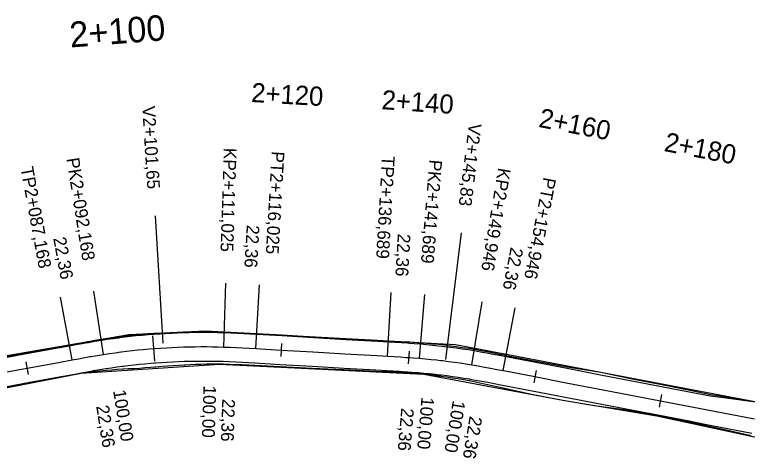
# Model space of a CAD drawing. Extents: x -636600 to -628587, y -1090963 to -1085869.
# Drawn here: x -633245.4 to -633130.8, y -1089247.7 to -1089178.2 of the extents above; entities that cross this region are included whole.
import ezdxf

# ---------------------------------------------------------------- set-up
doc = ezdxf.new("R2010")
doc.units = 0
for name, color, linetype in [('01_PARCELY_NÁVRH_PC', 7, 'Continuous'), ('HEKTOMETRY100', 7, 'Continuous'), ('HEKTOMETRY20', 7, 'Continuous'), ('HL_BODY', 7, 'Continuous'), ('POLOMERY', 7, 'Continuous'), ('situace_osa', 7, 'Continuous'), ('situace_těleso', 7, 'Continuous'), ('situace_vozovka', 7, 'Continuous'), ('VRCHOLY', 7, 'Continuous')]:
    doc.layers.add(name, color=color, linetype=linetype)

msp = doc.modelspace()

# ---------------------------------------------------------------- linework, layer by layer
at = {"layer": '01_PARCELY_NÁVRH_PC'}
for points in [[(-633263.07, -1089234.4), (-633227.56, -1089228.28), (-633215.56, -1089227.71), (-633176.45, -1089229.84), (-633128.52, -1089238.97)], [(-633125.04, -1089245.35), (-633144.94, -1089241.08), (-633159.64, -1089238.64), (-633181.4, -1089234.53), (-633213.35, -1089232.97), (-633235.01, -1089234.41), (-633259.21, -1089239.08)]]:
    msp.add_lwpolyline(points, dxfattribs=at)
at = {"layer": 'HEKTOMETRY100'}
msp.add_lwpolyline([(-633223.87, -1089228.5), (-633223.56, -1089232.49)], dxfattribs=at)
at = {"layer": 'HEKTOMETRY20'}
for points in [[(-633203.68, -1089229.72), (-633203.79, -1089231.72)], [(-633183.7, -1089230.89), (-633183.84, -1089232.88)], [(-633243.65, -1089232.57), (-633243.29, -1089234.54)], [(-633163.82, -1089233.91), (-633164.2, -1089235.88)], [(-633144.19, -1089237.69), (-633144.56, -1089239.66)]]:
    msp.add_lwpolyline(points, dxfattribs=at)
at = {"layer": 'HL_BODY'}
for points in [[(-633212.7, -1089230.25), (-633212.37, -1089220.25)], [(-633207.7, -1089230.49), (-633207.13, -1089220.51)], [(-633231.49, -1089231.4), (-633233.04, -1089221.53)], [(-633187.07, -1089231.68), (-633186.5, -1089221.7)], [(-633236.42, -1089232.26), (-633238.22, -1089222.43)], [(-633182.09, -1089232.01), (-633181.26, -1089222.05)], [(-633173.89, -1089233.03), (-633172.25, -1089223.17)], [(-633168.98, -1089233.94), (-633167.09, -1089224.12)]]:
    msp.add_lwpolyline(points, dxfattribs=at)
at = {"layer": 'POLOMERY'}
for points in [[(-633212.7, -1089230.25), (-633212.37, -1089220.25)], [(-633207.7, -1089230.49), (-633207.13, -1089220.51)], [(-633231.49, -1089231.4), (-633233.04, -1089221.53)], [(-633187.07, -1089231.68), (-633186.5, -1089221.7)], [(-633236.42, -1089232.26), (-633238.22, -1089222.43)], [(-633182.09, -1089232.01), (-633181.26, -1089222.05)], [(-633173.89, -1089233.03), (-633172.25, -1089223.17)], [(-633168.98, -1089233.94), (-633167.09, -1089224.12)]]:
    msp.add_lwpolyline(points, dxfattribs=at)
at = {"layer": 'situace_osa'}
msp.add_lwpolyline([(-633248.39, -1089234.45), (-633243.47, -1089233.55), (-633238.55, -1089232.65), (-633236.42, -1089232.26), (-633235.43, -1089232.08), (-633234.45, -1089231.91), (-633233.63, -1089231.76), (-633233.46, -1089231.73), (-633232.48, -1089231.56), (-633231.49, -1089231.4), (-633230.6, -1089231.27), (-633229.71, -1089231.14), (-633228.82, -1089231.02), (-633228.69, -1089231), (-633227.93, -1089230.91), (-633227.04, -1089230.81), (-633226.15, -1089230.71), (-633225.26, -1089230.62), (-633224.36, -1089230.55), (-633223.71, -1089230.49), (-633223.47, -1089230.47), (-633222.57, -1089230.41), (-633221.67, -1089230.36), (-633220.78, -1089230.31), (-633219.88, -1089230.27), (-633218.98, -1089230.24), (-633218.72, -1089230.23), (-633218.08, -1089230.21), (-633217.19, -1089230.2), (-633216.29, -1089230.19), (-633215.39, -1089230.19), (-633214.49, -1089230.2), (-633213.72, -1089230.22), (-633213.6, -1089230.22), (-633212.7, -1089230.25), (-633211.7, -1089230.28), (-633210.7, -1089230.33), (-633209.7, -1089230.38), (-633208.73, -1089230.43), (-633208.7, -1089230.43), (-633207.7, -1089230.49), (-633203.74, -1089230.72), (-633198.74, -1089231.01), (-633193.75, -1089231.3), (-633188.76, -1089231.59), (-633187.07, -1089231.68), (-633186.08, -1089231.74), (-633185.08, -1089231.8), (-633184.08, -1089231.87), (-633183.77, -1089231.89), (-633183.08, -1089231.93), (-633182.09, -1089232.01), (-633181.17, -1089232.09), (-633180.26, -1089232.18), (-633179.35, -1089232.28), (-633178.79, -1089232.34), (-633178.43, -1089232.38), (-633177.52, -1089232.5), (-633176.61, -1089232.62), (-633175.71, -1089232.75), (-633174.8, -1089232.89), (-633173.89, -1089233.03), (-633173.84, -1089233.04), (-633172.91, -1089233.2), (-633171.92, -1089233.38), (-633170.94, -1089233.56), (-633169.96, -1089233.75), (-633168.98, -1089233.94), (-633168.92, -1089233.95), (-633164.01, -1089234.89), (-633159.1, -1089235.84), (-633154.19, -1089236.78), (-633149.28, -1089237.73), (-633144.37, -1089238.68), (-633139.47, -1089239.62), (-633137, -1089240.1), (-633134.56, -1089240.57), (-633129.65, -1089241.51)], dxfattribs=at)
at = {"layer": 'situace_těleso'}
for points in [[(-633248.82, -1089232.08), (-633243.9, -1089231.22), (-633238.98, -1089230.32), (-633236.84, -1089229.93), (-633235.86, -1089229.74), (-633234.87, -1089229.56), (-633234.04, -1089229.4), (-633233.87, -1089229.37), (-633232.87, -1089229.2), (-633231.87, -1089229.03), (-633230.96, -1089228.89), (-633230.05, -1089228.75), (-633229.14, -1089228.63), (-633229, -1089228.61), (-633228.22, -1089228.51), (-633227.31, -1089228.41), (-633226.39, -1089228.31), (-633225.48, -1089228.23), (-633224.56, -1089228.15), (-633223.9, -1089228.12), (-633223.64, -1089228.1), (-633222.73, -1089228.06), (-633221.81, -1089228.01), (-633220.89, -1089227.96), (-633219.97, -1089227.92), (-633219.05, -1089227.89), (-633218.79, -1089227.89), (-633218.13, -1089227.87), (-633217.22, -1089227.86), (-633216.3, -1089227.85), (-633215.38, -1089227.85), (-633214.46, -1089227.86), (-633213.67, -1089227.87), (-633213.54, -1089227.88), (-633212.62, -1089227.9), (-633211.6, -1089227.94), (-633210.59, -1089227.99), (-633209.57, -1089228.04), (-633208.59, -1089228.09), (-633208.57, -1089228.09), (-633207.57, -1089228.14), (-633203.6, -1089228.36), (-633198.61, -1089228.63), (-633193.61, -1089228.9), (-633188.62, -1089229.17), (-633186.93, -1089229.27), (-633185.93, -1089229.32), (-633184.93, -1089229.38), (-633183.92, -1089229.44), (-633183.6, -1089229.46), (-633182.9, -1089229.51), (-633181.88, -1089229.59), (-633180.95, -1089229.67), (-633180.01, -1089229.74), (-633179.07, -1089229.81), (-633178.5, -1089229.88), (-633178.14, -1089229.92), (-633177.21, -1089230.04), (-633176.27, -1089230.16), (-633175.34, -1089230.3), (-633174.41, -1089230.44), (-633173.49, -1089230.6), (-633173.43, -1089230.61), (-633172.48, -1089230.77), (-633171.48, -1089230.96), (-633170.49, -1089231.15), (-633169.5, -1089231.35), (-633168.52, -1089231.55), (-633168.46, -1089231.56), (-633163.56, -1089232.53), (-633158.64, -1089233.4), (-633153.69, -1089234.18), (-633148.8, -1089235.21), (-633143.9, -1089236.19), (-633138.99, -1089237.16), (-633136.53, -1089237.67), (-633134.07, -1089238.06), (-633129.14, -1089238.89)], [(-633130.16, -1089244.18), (-633135.03, -1089243.04), (-633137.46, -1089242.52), (-633139.93, -1089242.03), (-633144.84, -1089241.1), (-633149.75, -1089240.15), (-633154.71, -1089239.44), (-633159.64, -1089238.64), (-633164.55, -1089237.69), (-633169.44, -1089236.6), (-633169.49, -1089236.59), (-633170.46, -1089236.37), (-633171.43, -1089236.15), (-633172.39, -1089235.94), (-633173.36, -1089235.74), (-633174.26, -1089235.57), (-633174.31, -1089235.56), (-633175.19, -1089235.4), (-633176.08, -1089235.25), (-633176.96, -1089235.11), (-633177.85, -1089234.99), (-633178.73, -1089234.86), (-633179.08, -1089234.81), (-633179.62, -1089234.73), (-633180.51, -1089234.62), (-633181.4, -1089234.53), (-633182.29, -1089234.45), (-633183.26, -1089234.37), (-633183.94, -1089234.33), (-633184.24, -1089234.31), (-633185.23, -1089234.25), (-633186.22, -1089234.2), (-633187.22, -1089234.15), (-633188.9, -1089234.07), (-633193.9, -1089233.83), (-633198.89, -1089233.59), (-633203.89, -1089233.35), (-633207.86, -1089233.16), (-633208.85, -1089233.11), (-633208.88, -1089233.11), (-633209.85, -1089233.06), (-633210.83, -1089233.02), (-633211.81, -1089232.99), (-633212.79, -1089232.96), (-633213.66, -1089232.95), (-633213.78, -1089232.95), (-633214.53, -1089232.95), (-633215.41, -1089232.95), (-633216.28, -1089232.97), (-633217.15, -1089233), (-633218.02, -1089233.04), (-633218.64, -1089233.07), (-633218.9, -1089233.09), (-633219.77, -1089233.13), (-633220.64, -1089233.18), (-633221.51, -1089233.25), (-633222.38, -1089233.32), (-633223.25, -1089233.39), (-633223.49, -1089233.4), (-633224.12, -1089233.45), (-633224.99, -1089233.52), (-633225.85, -1089233.6), (-633226.72, -1089233.66), (-633227.6, -1089233.69), (-633228.34, -1089233.73), (-633228.47, -1089233.73), (-633229.35, -1089233.79), (-633230.22, -1089233.86), (-633231.09, -1089233.94), (-633232.07, -1089234.04), (-633233.04, -1089234.16), (-633233.21, -1089234.18), (-633234.02, -1089234.28), (-633235.01, -1089234.41), (-633236, -1089234.54), (-633238.13, -1089234.95), (-633243.03, -1089235.94), (-633247.94, -1089236.9)]]:
    msp.add_lwpolyline(points, dxfattribs=at)
at = {"layer": 'situace_vozovka'}
for points in [[(-633248.79, -1089232.24), (-633243.87, -1089231.34), (-633238.95, -1089230.44), (-633236.82, -1089230.05), (-633235.84, -1089229.87), (-633234.85, -1089229.69), (-633234.02, -1089229.54), (-633233.85, -1089229.52), (-633232.85, -1089229.35), (-633231.84, -1089229.18), (-633230.93, -1089229.04), (-633230.02, -1089228.91), (-633229.11, -1089228.79), (-633228.97, -1089228.77), (-633228.2, -1089228.68), (-633227.29, -1089228.57), (-633226.38, -1089228.47), (-633225.46, -1089228.38), (-633224.55, -1089228.3), (-633223.89, -1089228.25), (-633223.63, -1089228.23), (-633222.72, -1089228.17), (-633221.8, -1089228.11), (-633220.89, -1089228.06), (-633219.97, -1089228.02), (-633219.05, -1089227.99), (-633218.78, -1089227.98), (-633218.13, -1089227.97), (-633217.21, -1089227.95), (-633216.3, -1089227.94), (-633215.38, -1089227.94), (-633214.46, -1089227.95), (-633213.67, -1089227.97), (-633213.54, -1089227.97), (-633212.62, -1089228), (-633211.6, -1089228.03), (-633210.59, -1089228.08), (-633209.58, -1089228.13), (-633208.6, -1089228.19), (-633208.57, -1089228.19), (-633207.57, -1089228.25), (-633203.61, -1089228.47), (-633198.61, -1089228.76), (-633193.62, -1089229.05), (-633188.63, -1089229.34), (-633186.94, -1089229.44), (-633185.94, -1089229.49), (-633184.94, -1089229.56), (-633183.93, -1089229.62), (-633183.62, -1089229.64), (-633182.92, -1089229.69), (-633181.9, -1089229.77), (-633180.97, -1089229.85), (-633180.03, -1089229.94), (-633179.1, -1089230.04), (-633178.53, -1089230.11), (-633178.17, -1089230.15), (-633177.24, -1089230.26), (-633176.31, -1089230.39), (-633175.38, -1089230.52), (-633174.45, -1089230.66), (-633173.52, -1089230.81), (-633173.47, -1089230.82), (-633172.52, -1089230.99), (-633171.52, -1089231.17), (-633170.52, -1089231.35), (-633169.54, -1089231.54), (-633168.55, -1089231.73), (-633168.5, -1089231.74), (-633163.59, -1089232.68), (-633158.68, -1089233.63), (-633153.77, -1089234.58), (-633148.86, -1089235.52), (-633143.95, -1089236.47), (-633139.04, -1089237.41), (-633136.57, -1089237.89), (-633134.1, -1089238.23), (-633129.14, -1089238.91)], [(-633247.98, -1089236.67), (-633243.06, -1089235.77), (-633238.14, -1089234.87), (-633236.01, -1089234.48), (-633235.03, -1089234.3), (-633234.05, -1089234.12), (-633233.24, -1089233.98), (-633233.08, -1089233.95), (-633232.11, -1089233.78), (-633231.14, -1089233.63), (-633230.27, -1089233.5), (-633229.41, -1089233.37), (-633228.54, -1089233.25), (-633228.4, -1089233.24), (-633227.66, -1089233.14), (-633226.79, -1089233.04), (-633225.92, -1089232.95), (-633225.05, -1089232.86), (-633224.17, -1089232.79), (-633223.54, -1089232.74), (-633223.3, -1089232.72), (-633222.42, -1089232.66), (-633221.55, -1089232.6), (-633220.67, -1089232.56), (-633219.79, -1089232.52), (-633218.91, -1089232.49), (-633218.66, -1089232.48), (-633218.04, -1089232.46), (-633217.16, -1089232.45), (-633216.28, -1089232.44), (-633215.4, -1089232.44), (-633214.53, -1089232.45), (-633213.77, -1089232.47), (-633213.65, -1089232.47), (-633212.77, -1089232.49), (-633211.79, -1089232.53), (-633210.81, -1089232.58), (-633209.82, -1089232.63), (-633208.85, -1089232.68), (-633208.83, -1089232.68), (-633207.83, -1089232.74), (-633203.87, -1089232.97), (-633198.87, -1089233.26), (-633193.88, -1089233.54), (-633188.89, -1089233.83), (-633187.2, -1089233.93), (-633186.21, -1089233.99), (-633185.22, -1089234.05), (-633184.23, -1089234.11), (-633183.92, -1089234.13), (-633183.25, -1089234.18), (-633182.27, -1089234.26), (-633181.38, -1089234.33), (-633180.49, -1089234.42), (-633179.59, -1089234.51), (-633179.05, -1089234.58), (-633178.7, -1089234.62), (-633177.81, -1089234.73), (-633176.92, -1089234.85), (-633176.04, -1089234.97), (-633175.15, -1089235.11), (-633174.26, -1089235.25), (-633174.21, -1089235.26), (-633173.3, -1089235.42), (-633172.33, -1089235.59), (-633171.36, -1089235.77), (-633170.38, -1089235.96), (-633169.4, -1089236.15), (-633169.35, -1089236.16), (-633164.44, -1089237.1), (-633159.53, -1089238.05), (-633154.62, -1089238.99), (-633149.71, -1089239.94), (-633144.8, -1089240.89), (-633139.89, -1089241.83), (-633137.42, -1089242.31), (-633134.98, -1089242.78), (-633130.07, -1089243.72)]]:
    msp.add_lwpolyline(points, dxfattribs=at)
at = {"layer": 'VRCHOLY'}
for points in [[(-633222.17, -1089229.66), (-633223.4, -1089209.7)], [(-633177.95, -1089232.21), (-633175.48, -1089212.36)]]:
    msp.add_lwpolyline(points, dxfattribs=at)

# ---------------------------------------------------------------- texts
at = {"layer": 'HEKTOMETRY100'}
msp.add_text('2+100', height=4, rotation=4.445, dxfattribs=at).set_placement((-633236.68, -1089183.36))
at = {"layer": 'HEKTOMETRY20'}
for s, rotation, p in [('2+120', 356.6957, (-633208.46, -1089191.88)), ('2+140', 356.0676, (-633188.07, -1089193)), ('2+160', 349.0999, (-633163.56, -1089195.77)), ('2+180', 349.0999, (-633143.93, -1089199.55))]:
    msp.add_text(s, height=3, rotation=rotation, dxfattribs=at).set_placement(p)
at = {"layer": 'HL_BODY'}
for s, rotation, p in [('KP2+111,025', 268.1281, (-633212.68, -1089199.05)), ('PT2+116,025', 266.6957, (-633205.19, -1089199.56)), ('PK2+092,168', 278.9325, (-633237.32, -1089200.76)), ('TP2+136,689', 266.6957, (-633187.93, -1089200.27)), ('PK2+141,689', 265.2633, (-633180.51, -1089200.86)), ('TP2+087,168', 280.3649, (-633244.51, -1089202.2)), ('KP2+149,946', 260.5323, (-633169.75, -1089202.11)), ('PT2+154,946', 259.0999, (-633162.65, -1089203.58))]:
    msp.add_text(s, height=2, rotation=rotation, dxfattribs=at).set_placement(p)
at = {"layer": 'POLOMERY'}
for s, rotation, p in [('22,36', 266.6957, (-633209.09, -1089211.1)), ('22,36', 266.6957, (-633185.46, -1089212.47)), ('22,36', 280.3649, (-633239.39, -1089213.21)), ('22,36', 259.0999, (-633167.79, -1089214.54)), ('100,00', 268.1281, (-633215.86, -1089236.26)), ('100,00', 278.9325, (-633230.02, -1089237.08)), ('22,36', 268.1281, (-633212.93, -1089238.34)), ('100,00', 265.2633, (-633181.76, -1089238.03)), ('100,00', 260.5323, (-633176.84, -1089238.53)), ('22,36', 278.9325, (-633232.67, -1089239.51)), ('22,36', 265.2633, (-633184.92, -1089239.76)), ('22,36', 260.5323, (-633174.21, -1089240.98))]:
    msp.add_text(s, height=2, rotation=rotation, dxfattribs=at).set_placement(p)
at = {"layer": 'VRCHOLY'}
for s, rotation, p in [('V2+101,65', 273.5303, (-633225.46, -1089192.58)), ('V2+145,83', 262.8978, (-633174.34, -1089195.16))]:
    msp.add_text(s, height=2, rotation=rotation, dxfattribs=at).set_placement(p)

doc.saveas('drawing.dxf')
